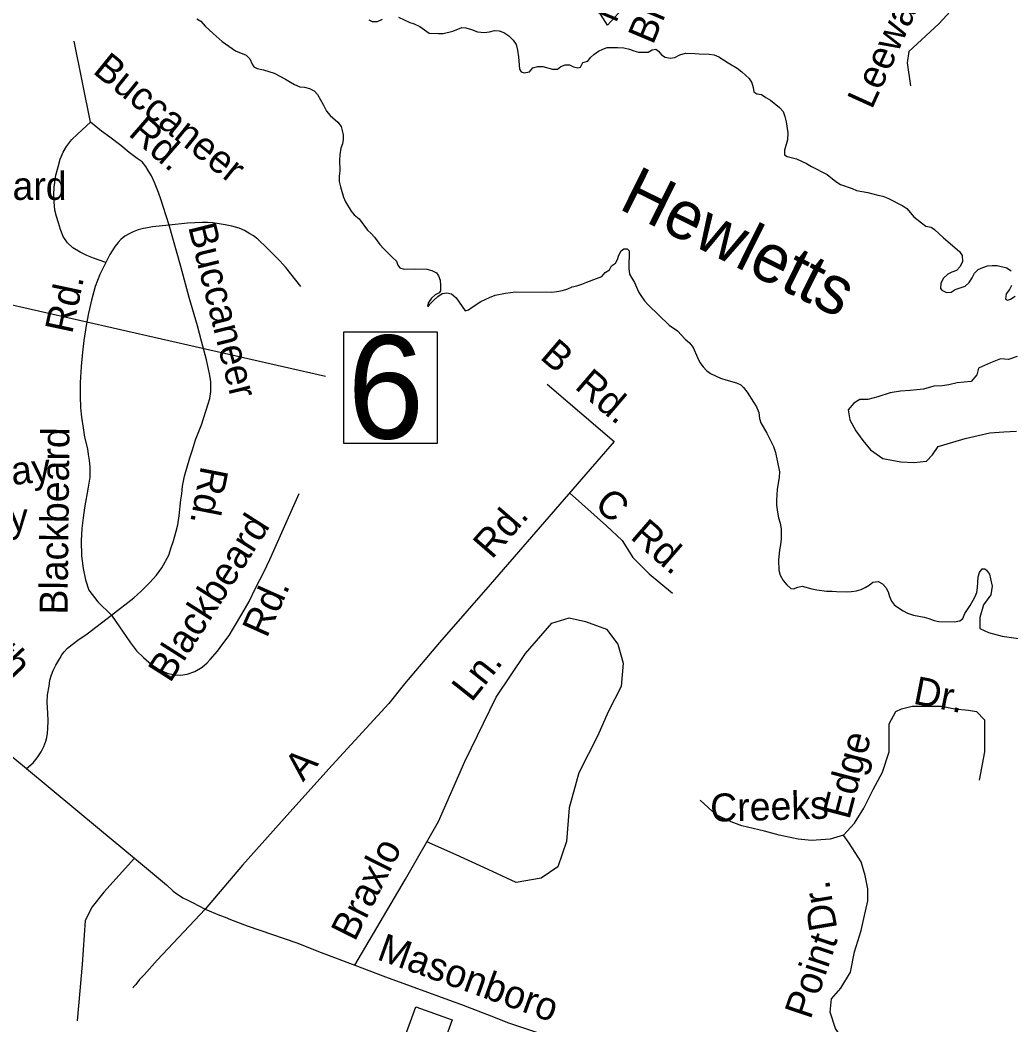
# Model space of a CAD drawing. Extents: x 2290055 to 2389491, y 66597 to 237875.
# Drawn here: x 2344799 to 2348162, y 159403 to 162814 of the extents above; entities that cross this region are included whole.
import ezdxf

# ---------------------------------------------------------------- set-up
doc = ezdxf.new("R2010")
doc.units = 0
for name, color, linetype in [('Exist Cultural Church CELL', 7, 'Continuous'), ('Exist Hydrographic Creek Double Shore', 7, 'Continuous'), ('Exist Hydrographic Creek Single Shore', 7, 'Continuous'), ('Exist Hydrographic River Shore Label', 7, 'Continuous'), ('Exist Road Non-System Type 51', 7, 'Continuous'), ('Exist Road Non-System Type 51 Label', 7, 'Continuous'), ('Exist Road Secondary Structure Standard Bridge Number Label', 7, 'Continuous')]:
    doc.layers.add(name, color=color, linetype=linetype)

msp = doc.modelspace()

# ---------------------------------------------------------------- linework, layer by layer
at = {"layer": 'Exist Cultural Church CELL'}
msp.add_lwpolyline([(2346228.9, 159319.9), (2346175.3, 159339.2), (2346149.4, 159267.6), (2346179.5, 159256.7), (2346174, 159241.7), (2346143.9, 159252.6), (2346123.4, 159196.1), (2346108.4, 159201.5), (2346128.9, 159258.1), (2346098.8, 159269), (2346104.2, 159284), (2346134.3, 159273.1), (2346160.2, 159344.7), (2346106.1, 159364.4), (2346142.3, 159464.5), (2346265.1, 159420)], close=True, dxfattribs=at)
at = {"layer": 'Exist Hydrographic Creek Double Shore'}
for points in [[(2346082.5, 162823.5), (2346121.2, 162805.5), (2346136.2, 162800.8), (2346156, 162791.7), (2346187.2, 162769), (2346218.5, 162768), (2346235, 162768.4), (2346267.5, 162776.1), (2346298.2, 162788.3), (2346311.7, 162787.8), (2346331, 162781.5), (2346351, 162773.8), (2346373.5, 162771.7), (2346392, 162773.8)], [(2345398.5, 162818.2), (2345411.7, 162809.8), (2345427, 162793.3), (2345454.2, 162767.6), (2345484, 162741.1), (2345529.7, 162709.7), (2345565.5, 162694.2), (2345578.7, 162682.3), (2345586, 162663.6), (2345591.5, 162654.6), (2345603, 162649.5), (2345625, 162645.1), (2345660.7, 162632.9), (2345700, 162613.1), (2345716.5, 162602.5), (2345730.5, 162595), (2345748.5, 162587.4), (2345763.5, 162585.7), (2345781.5, 162581.9), (2345796.5, 162573.2), (2345808, 162561.3), (2345828.7, 162524.3), (2345838.5, 162504.2), (2345851.5, 162489.9), (2345877, 162467.2), (2345888.2, 162452.2), (2345892, 162439.1), (2345894.7, 162423.5), (2345895.5, 162408.5), (2345892.7, 162393.4), (2345887.7, 162379.1)], [(2345982.2, 162814.2), (2345993.5, 162808.8), (2346011.5, 162809.3), (2346028.2, 162817)], [(2346392, 162773.8), (2346408.5, 162778.7), (2346425, 162777.4), (2346441, 162771.1), (2346458, 162759.7), (2346472, 162745.6), (2346482.7, 162730.7), (2346487, 162711.2), (2346490, 162689.2), (2346493.7, 162647.4), (2346499.5, 162637.5), (2346509.5, 162634.3), (2346527.2, 162637.6), (2346538.5, 162651.7), (2346556, 162656.3), (2346573.2, 162655.9), (2346605.7, 162646.6), (2346623, 162647.1), (2346633.7, 162655.7), (2346648.2, 162662.1), (2346663.7, 162661.2), (2346677.5, 162654.9), (2346692, 162651.3), (2346700.5, 162654.3), (2346709, 162669.2), (2346725.5, 162674.6), (2346735.2, 162686.9), (2346746.2, 162697.3), (2346761.5, 162708), (2346776.2, 162715.3), (2346791.5, 162720.7), (2346827.2, 162720.8), (2346847.7, 162719), (2346866.7, 162714.8), (2346882.2, 162708.8), (2346897.5, 162704.4), (2346931, 162704.3), (2346944.2, 162712.4), (2346956, 162714.4), (2346965.5, 162708.6), (2346975.5, 162695.8), (2346988.5, 162687.9), (2347005, 162683.9), (2347021.5, 162686.6), (2347037.7, 162695.3), (2347057, 162700.8), (2347089, 162700.7), (2347104, 162699.3), (2347137.7, 162698.2), (2347154.7, 162695.3), (2347170.5, 162689.1), (2347201.7, 162668.9), (2347233, 162650.3), (2347248.5, 162638.4), (2347273.5, 162615.8), (2347282.5, 162600.5), (2347287.2, 162584.7), (2347289.5, 162570.3), (2347299.5, 162563.4), (2347315, 162560.9), (2347329.5, 162550.9), (2347345.2, 162541.9), (2347376.5, 162516.6), (2347388.2, 162503.1), (2347394.5, 162486.9), (2347398.7, 162468.7), (2347404, 162430.7), (2347403.7, 162407.5), (2347393, 162372.1), (2347393.7, 162356), (2347402, 162350.8), (2347434, 162342.3), (2347468, 162327.2), (2347485, 162316.1), (2347537.5, 162289.9), (2347567.7, 162265.2), (2347582.7, 162255.5), (2347623, 162241.6), (2347638, 162235.5), (2347675.5, 162228.2), (2347709.7, 162219.3), (2347726.7, 162216.1), (2347743.5, 162209.3), (2347795.2, 162182.8), (2347808, 162174.5), (2347831.7, 162145.8), (2347857.7, 162125), (2347873, 162114.1), (2347890.7, 162110.2), (2347902.5, 162102.5), (2347933.2, 162074.2), (2347986.7, 162028.2), (2347996, 162014.5), (2347997.7, 161994.7), (2347989.7, 161977.2), (2347977.5, 161963.9), (2347961.7, 161958.4)], [(2345887.7, 162379.1), (2345883.5, 162356.1), (2345882.5, 162338.5), (2345883.5, 162301.9), (2345881.5, 162283.7), (2345881.7, 162266.3), (2345886, 162248.2), (2345896.7, 162213.1), (2345903.7, 162196.8), (2345922, 162165.5), (2345932, 162152.2), (2345949, 162138.7), (2345977.7, 162101.1), (2345990.7, 162089), (2346001.5, 162077.3), (2346020.2, 162051.9), (2346033.5, 162036.8), (2346061.5, 162008.4), (2346076.2, 161995.8), (2346080.7, 161982.1), (2346087, 161972.2), (2346102, 161968.4), (2346138, 161969.1), (2346179.5, 161968.7), (2346196.5, 161963.3), (2346211.5, 161955.2), (2346218.5, 161945.5), (2346224, 161931.2), (2346226, 161912.2), (2346225.7, 161894.5), (2346221.5, 161887.7), (2346207, 161881.2), (2346195, 161869.3), (2346185, 161855.6), (2346181, 161842.6), (2346184.2, 161841.4), (2346189.5, 161849.1), (2346202.7, 161862.7), (2346216.7, 161875.4), (2346231.7, 161885.1), (2346247.5, 161888.2), (2346263, 161884.9), (2346278.5, 161871.4), (2346309.5, 161827.2), (2346320.7, 161829.7), (2346333, 161839.1), (2346362.2, 161858.7), (2346392, 161872.5), (2346411.5, 161879.7), (2346446, 161887.2), (2346480, 161891.4), (2346603.2, 161890.6), (2346620.2, 161892.2), (2346640, 161895.9)], [(2346640, 161895.9), (2346657.5, 161901.7), (2346672.7, 161907.8), (2346688.2, 161911.5), (2346705.5, 161917.1), (2346722.7, 161924.2), (2346755.5, 161936), (2346773, 161943.4), (2346784.7, 161956.8), (2346798.7, 161966.4), (2346806, 161979.5), (2346819.5, 161988.2), (2346826, 162000.5), (2346830.5, 162016), (2346838.5, 162030.8), (2346848.2, 162037.4), (2346859.7, 162037.5), (2346865.5, 162030.3), (2346865.2, 161970.8), (2346867.5, 161951.6), (2346874.5, 161937.6), (2346884, 161922.5), (2346898, 161891.6), (2346905.5, 161878.3), (2346917.5, 161861.1), (2346930.2, 161846.8), (2347002.2, 161778.6), (2347030, 161758.6), (2347055.5, 161730.5), (2347070.7, 161717.8), (2347083.5, 161702.3), (2347097.5, 161668.7), (2347106, 161651.3), (2347116.7, 161637), (2347128, 161624.5), (2347142.5, 161613.8), (2347175.7, 161598), (2347193.7, 161592.2), (2347230.7, 161582.5), (2347245.5, 161575.7), (2347254.5, 161566.8), (2347267, 161551), (2347287.5, 161516.5), (2347298.2, 161500.5), (2347306.2, 161481.5), (2347308.7, 161461.3), (2347313.2, 161446.5), (2347333.7, 161411), (2347355.5, 161366.4), (2347362.5, 161346.3), (2347376.2, 161280.1), (2347375, 161262.6), (2347368.7, 161220.3), (2347365.7, 161184.3), (2347365.7, 161167.3), (2347369, 161143.9), (2347372.7, 161124.3), (2347378, 161105.5), (2347381.7, 161086.6), (2347381.5, 161053.2), (2347379.5, 161033), (2347376.5, 161015.6), (2347373.2, 160980), (2347374.2, 160946.3), (2347378.7, 160929.8), (2347388.5, 160911.6), (2347401.5, 160896.2), (2347415.2, 160884.7), (2347424.2, 160882.6), (2347438.2, 160889.2), (2347452.7, 160892.4), (2347485.5, 160882.8), (2347503, 160879.2), (2347535.2, 160875.8), (2347554.7, 160875.6), (2347570.2, 160874.2), (2347604.5, 160873.1), (2347620.7, 160873.8), (2347637.5, 160876.1), (2347653.5, 160881.1), (2347667.5, 160887.5), (2347680.7, 160896.1), (2347692.7, 160906.1), (2347711.5, 160908), (2347726, 160900.2), (2347737, 160887.9), (2347745.5, 160872.9), (2347749.2, 160857.5), (2347756, 160840.9), (2347767, 160828.1), (2347796.2, 160808.1), (2347811, 160800.3), (2347830.5, 160794.3), (2347866.7, 160787.1), (2347883.2, 160782.5), (2347901.5, 160776.1), (2347917.5, 160772.1), (2347969.2, 160771.5), (2347988, 160774.2), (2347998.2, 160782.7)], [(2347961.7, 161958.4), (2347947.5, 161951.2), (2347933.2, 161938.1), (2347924, 161920.9), (2347923, 161903.1), (2347927, 161897.3), (2347942.7, 161889.3), (2347958.5, 161890.6), (2347972.7, 161898.7), (2348006, 161910.2), (2348020.5, 161923.4), (2348030, 161938.6), (2348038, 161954.7), (2348050.7, 161967.5), (2348066, 161974.4), (2348082.2, 161979.1), (2348098.5, 161980.9), (2348115, 161980.6), (2348148.2, 161972.2), (2348162.2, 161962.1)], [(2348164, 161912.9), (2348156.5, 161899.6), (2348146, 161884.6), (2348143.5, 161866.1), (2348149.7, 161863.3), (2348160.5, 161866.5), (2348175.7, 161876.2)], [(2347998.2, 160782.7), (2348005.2, 160799.4), (2348023, 160826.5), (2348039.2, 160854.9), (2348045.5, 160871.1), (2348048.2, 160886.6), (2348051, 160923.4), (2348054.5, 160938.2), (2348064.2, 160950.8), (2348072.7, 160951.3), (2348079, 160946.2), (2348089.5, 160933.5), (2348092.2, 160917.4), (2348098.2, 160891.8), (2348094, 160862.3), (2348068.5, 160828.5), (2348056, 160786.2), (2348056, 160748.2), (2348085.5, 160735.5), (2348132, 160722.8), (2348187, 160714.3)]]:
    msp.add_lwpolyline(points, dxfattribs=at)
at = {"layer": 'Exist Hydrographic Creek Single Shore'}
msp.add_lwpolyline([(2348182.4, 161671.2), (2348153.5, 161662.1), (2348126.5, 161663.4), (2348092.2, 161650.7), (2348052, 161632.1), (2348045.7, 161609.5), (2348027.2, 161587.3), (2347979.2, 161582.8), (2347950.9, 161575.4), (2347928.6, 161571.9), (2347900.3, 161571.2), (2347865, 161560.4), (2347819.9, 161556.7), (2347787.1, 161554.6), (2347751.4, 161548.7), (2347710.2, 161534.6), (2347676.6, 161525.8), (2347648.5, 161525.8), (2347629, 161513.6), (2347609.3, 161490.5), (2347614.9, 161456.4), (2347635.2, 161419.9), (2347659.6, 161386.7), (2347684.8, 161355.4), (2347727.2, 161325.3), (2347787.5, 161313.9), (2347832, 161312.5), (2347875.7, 161316.6), (2347895.6, 161337.5), (2347915, 161366.7), (2347964.5, 161380.9), (2348006.3, 161393), (2348050, 161403.2), (2348090.6, 161412.8), (2348137.5, 161416), (2348180.2, 161417.8)], dxfattribs=at)
at = {"layer": 'Exist Road Non-System Type 51'}
for p, q in [((2345037.2, 162467.3), (2344982.2, 162741.7)), ((2343801.8, 162067), (2345835.3, 161604.9)), ((2346587.1, 161578.2), (2346814.7, 161383.3)), ((2344482.9, 160548.7), (2344820.1, 160273.8))]:
    msp.add_line(p, q, dxfattribs=at)
for points in [[(2348015.5, 163364.9), (2348036.1, 163321.1), (2348105.3, 163287.9), (2348141.2, 163285.1), (2348185.5, 163249.2), (2348193.8, 163207.7), (2348174.4, 163138.5), (2348110.8, 163080.4), (2348036.1, 163044.4), (2347980.8, 162978), (2347978.1, 162919.8), (2347969.8, 162859), (2347917.2, 162800.8), (2347814.9, 162706.7), (2347809.4, 162668), (2347820.4, 162590.5)], [(2345090.2, 161991.2), (2345047.6, 162005.6), (2345025.2, 162014.6), (2345002.8, 162025.8), (2344977.9, 162040.9), (2344959.5, 162057.9), (2344944.5, 162079.6), (2344935.7, 162103.3), (2344928.6, 162125), (2344921.9, 162146.7), (2344917.1, 162168.5), (2344914, 162196.3), (2344913.1, 162220.2), (2344914, 162246.5), (2344920.3, 162286.8), (2344927.4, 162315), (2344934.2, 162341.2), (2344945, 162365.5), (2344956.5, 162384), (2344973.6, 162406.7), (2344994.8, 162427.6), (2345037.2, 162467.3)], [(2345305, 162117.9), (2345284.5, 162181.1), (2345277.7, 162202.8), (2345268.8, 162228.4), (2345255.4, 162262), (2345244.6, 162285.5), (2345233.7, 162303.1), (2345225.3, 162316.6), (2345212.5, 162332.1), (2345196, 162343.6), (2345169.3, 162364.6), (2345140.5, 162387.4), (2345103.2, 162415.8), (2345074.5, 162436.6), (2345037.2, 162467.3)], [(2345305, 162117.9), (2345247.5, 162111.7), (2345231.6, 162108.7), (2345217.6, 162106.2), (2345199.7, 162101.6), (2345181.9, 162095), (2345168.4, 162088.5), (2345154.6, 162079.8), (2345140.9, 162069.4), (2345131.5, 162058.8), (2345121.8, 162046.6), (2345110.6, 162030.1), (2345102.9, 162017.7), (2345090.2, 161991.2)], [(2345109.3, 160793.7), (2345185.1, 160852.5), (2345210.1, 160875.5), (2345239.2, 160904.8), (2345262.1, 160929.7), (2345279.2, 160954.3), (2345303.4, 160997.3), (2345310.4, 161019.6), (2345319.6, 161045.9), (2345328.1, 161078.4), (2345333.5, 161100.6), (2345338.2, 161130.6), (2345343.9, 161185), (2345347.4, 161205.2), (2345350.3, 161231.2), (2345356.8, 161265.6), (2345374.4, 161328.3), (2345383.5, 161354.6), (2345393.9, 161389.2), (2345413.9, 161439.8), (2345437.1, 161510.7), (2345442.6, 161528.9), (2345445.6, 161553), (2345446.2, 161587.2), (2345441.2, 161612.9), (2345431.1, 161660.7), (2345414.8, 161724.1), (2345400.7, 161775.4), (2345372.9, 161872.4), (2345344.7, 161977.3), (2345305, 162117.9)], [(2345751.5, 161909.4), (2345701, 161973.4), (2345680.1, 161996.5), (2345659.2, 162017.7), (2345636.3, 162040.7), (2345605.3, 162069.7), (2345590.7, 162080.9), (2345578.3, 162088.6), (2345559.8, 162099.7), (2345541.8, 162107.2), (2345517.2, 162114.1), (2345495, 162119.2), (2345474.9, 162122.6), (2345452.8, 162125.7), (2345435, 162127), (2345417, 162126.2), (2345366.8, 162124.3), (2345305, 162117.9)], [(2345090.2, 161991.2), (2345069.8, 161950.4), (2345053.3, 161909.7), (2345041.1, 161863.2), (2345031, 161818.9), (2345022.5, 161776.5), (2345014.7, 161726), (2345010, 161686.1), (2345006, 161637.7), (2345002.2, 161583.7), (2345002.1, 161537.4), (2345003.7, 161497.8), (2345006.9, 161465.7), (2345012.3, 161429.9), (2345017.5, 161398.2), (2345027.2, 161358.6), (2345030, 161338.7), (2345032.8, 161318.7), (2345035.6, 161296.9), (2345035, 161262.7), (2345030.1, 161228.7), (2345017.1, 161158), (2345012.2, 161124), (2345007.8, 161087.7), (2345005.5, 161045.6), (2345007.5, 160995.4), (2345013.1, 160951.7), (2345020.5, 160913.9), (2345032.1, 160879.1), (2345062.1, 160839.1), (2345109.3, 160793.7)], [(2346814.7, 161383.3), (2346393.7, 160898.3), (2346221.7, 160701.5), (2346103.2, 160560.6), (2346049.7, 160494.5)], [(2345109.3, 160793.7), (2345173.1, 160700), (2345194.2, 160673), (2345217.1, 160649.6), (2345244.3, 160626.7), (2345270.9, 160609.7), (2345297.3, 160597), (2345321.5, 160591.7), (2345343.5, 160590.6), (2345365.4, 160593.4), (2345391.3, 160602.7), (2345416.6, 160617.8), (2345434.1, 160632.3), (2345443.5, 160642.8), (2345468.3, 160671.7), (2345487.3, 160696.4), (2345508.2, 160725.1), (2345523.3, 160750), (2345551.6, 160797.1), (2345575.8, 160840), (2345598, 160884.9), (2345625.7, 160940.2), (2345646, 160983), (2345746, 161206.7)], [(2346662.9, 161208.5), (2346789, 161096.7), (2346842.3, 161047.6), (2346878.5, 160990), (2346933.9, 160934.5), (2347012.8, 160868.4)], [(2344820.1, 160273.8), (2344843.3, 160292.8), (2344856.4, 160309.4), (2344869.7, 160330), (2344878.8, 160348.4), (2344886.3, 160366.4), (2344889.8, 160378.7), (2344891.2, 160392.8), (2344892.5, 160408.6), (2344893.4, 160434.9), (2344892.4, 160460.8), (2344891.7, 160478.9), (2344890.9, 160498.8), (2344891.9, 160522.8), (2344897, 160552.9), (2344900.1, 160573.1), (2344905.3, 160591.3), (2344910.7, 160605.6), (2344920.1, 160624.1), (2344933.3, 160646.6), (2344940.7, 160658.7), (2344948.2, 160669.2), (2344959.8, 160681.4), (2344975.4, 160694.2), (2344994.8, 160709.1), (2345025.8, 160730.3), (2345109.3, 160793.7)], [(2345934.8, 159605.7), (2346106.9, 159898), (2346219.1, 160093), (2346307.7, 160297), (2346414.1, 160515.6), (2346514.5, 160663.4), (2346603.1, 160766.9), (2346662.1, 160784.6), (2346718.3, 160772.8), (2346789.1, 160746.2), (2346827.5, 160695.9), (2346845.3, 160630.9), (2346839.3, 160551.1), (2346795, 160465.4), (2346759.6, 160385.6), (2346694.6, 160258.5), (2346662.1, 160140.3), (2346653.3, 160025.1), (2346623.8, 159939.4), (2346567.6, 159900.9), (2346482, 159886.2), (2346387.5, 159930.5), (2346278.2, 159980.7), (2346179.6, 160024.3)], [(2346049.7, 160494.5), (2345857.8, 160285), (2345714.1, 160125.1), (2345553.2, 159944.8), (2345427.1, 159795.7)], [(2347594, 160047.1), (2347630.5, 160088.1), (2347662.3, 160138.2), (2347694.2, 160202), (2347726.1, 160261.3), (2347748.8, 160329.6), (2347748.8, 160384.3), (2347748.8, 160425.3), (2347771.6, 160466.3), (2347789.8, 160475.4), (2347826.2, 160484.5), (2347862.6, 160484.5), (2347926.3, 160484.5), (2347971.8, 160475.4), (2348017.4, 160470.8), (2348044.7, 160466.3), (2348072, 160438.9), (2348072, 160407.1), (2348072, 160361.5), (2348072, 160329.6), (2348053.8, 160233.9)], [(2344820.1, 160273.8), (2345068.1, 160067.7), (2345186.8, 159969.1), (2345295.9, 159878.5), (2345318.7, 159857.4), (2345330.9, 159848), (2345339.3, 159842.1), (2345351.4, 159834.7), (2345365.8, 159827.4), (2345384.2, 159818), (2345427.1, 159795.7), (2345475.9, 159775.6), (2345494.2, 159768.5), (2345512.5, 159761), (2345569.2, 159739.3), (2345737.5, 159682), (2345820.9, 159649.1), (2345934.8, 159605.7), (2346038.5, 159565.9), (2346302.2, 159470.3), (2346395.9, 159433.9), (2346456.6, 159410.4), (2346558, 159376.4)], [(2347594, 160047.1), (2347548.5, 160033.5), (2347484.8, 160028.9), (2347439.3, 160033.5), (2347375.6, 160047.1), (2347325.5, 160060.8), (2347248.1, 160079), (2347211.7, 160092.7), (2347161.6, 160115.5), (2347107, 160165.6)], [(2347566.7, 159085.8), (2347594, 159199.7), (2347594, 159254.4), (2347594, 159313.6), (2347589.5, 159354.6), (2347566.7, 159391), (2347548.5, 159445.7), (2347553.1, 159491.3), (2347584.9, 159527.7), (2347616.8, 159582.4), (2347630.5, 159650.7), (2347653.2, 159723.6), (2347662.3, 159764.6), (2347676, 159823.9), (2347676, 159864.9), (2347666.9, 159910.4), (2347653.2, 159956), (2347612.3, 160019.8), (2347594, 160047.1)], [(2345186.8, 159969.1), (2345082.9, 159853), (2345043.8, 159804), (2345019.3, 159757.4), (2345009.5, 159608), (2344992.4, 159416.9)], [(2345427.1, 159795.7), (2345264, 159623.2), (2345219.6, 159573.5), (2345204.5, 159556.8), (2345191.1, 159540.2), (2345183.5, 159532), (2345181.7, 159528.2)]]:
    msp.add_lwpolyline(points, dxfattribs=at)
at = {"layer": 'Exist Road Non-System Type 51 Label'}
msp.add_lwpolyline([(2346842, 162851.1), (2346792.6, 162796.7), (2346461.7, 163318.4), (2346516, 163627.5)], dxfattribs=at)
at = {"layer": 'Exist Road Secondary Structure Standard Bridge Number Label'}
msp.add_lwpolyline([(2345897.2, 161755.8), (2346214.1, 161755.8), (2346214.1, 161376.4), (2345897.2, 161376.4)], close=True, dxfattribs=at)

# ---------------------------------------------------------------- texts
at = {"layer": 'Exist Hydrographic River Shore Label'}
msp.add_text('Hewletts', height=164.04, rotation=333.5697, dxfattribs=at).set_placement((2346826.1, 162175.1))
at = {"layer": 'Exist Road Non-System Type 51 Label'}
for s, rotation, p in [('Meadow ', 67.2197, (2346820.8, 162800.3)), ('Brook Ct.', 67.2197, (2346946.5, 162727.2)), ('Leeward', 65.5674, (2347689.4, 162507.8)), ('Buccaneer', 321.0761, (2345041.7, 162636.2)), ('Rd.', 319.1111, (2345162.6, 162424.3)), ('Buccaneer', 283.947, (2345368.6, 162112.6)), ('Rd.', 77.9751, (2344975.1, 161746)), ('B  Rd.', 319.4397, (2346559.7, 161666.3)), ('Blackbeard', 89.374, (2344959.5, 160795.4)), ('Way', 6.0724, (2344653.4, 161222.7)), ('Rd.', 258.9688, (2345413.1, 161302.9)), ('C  Rd.', 319.0518, (2346743.7, 161162.2)), ('Way', 2.411, (2344573.3, 161069.3)), ('Rd.', 49.0456, (2346400, 160980.6)), ('Blackbeard', 57.5301, (2345307.9, 160560.9)), ('Yarmouth', 313.287, (2344398.8, 160972.1)), ('Rd.', 65.9298, (2345635.8, 160713.3)), ('Ln.', 51.4536, (2346330.7, 160495.6)), ('Dr.', 348.8751, (2347826.7, 160494)), ('Edge', 75.2833, (2347612.9, 160096.9)), ('A', 48.874, (2345759, 160226)), ('Creeks', 1.559, (2347142.2, 160092.4)), ('Braxlo', 63.2995, (2345934.5, 159683.1)), ('Dr.', 99.6047, (2347572.5, 159730.7)), ('Masonboro', 340.2127, (2346006.1, 159626.5)), ('Point', 71.3199, (2347481.4, 159418.7))]:
    msp.add_text(s, height=95, rotation=rotation, dxfattribs=at).set_placement(p)
msp.add_text('Windward', height=95, dxfattribs=at).set_placement((2344391.8, 162203.3))
at = {"layer": 'Exist Road Secondary Structure Standard Bridge Number Label'}
msp.add_text('6', height=350, dxfattribs=at).set_placement((2345909.7, 161393.2))

doc.saveas('drawing.dxf')
